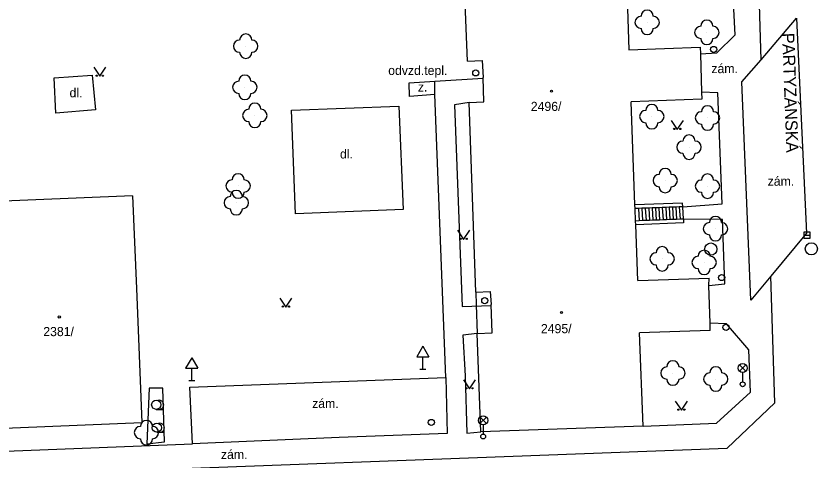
# Model space of a CAD drawing. Extents: x -737812 to -729375, y -1123000 to -1115500.
# Drawn here: x -736741.3 to -736675.6, y -1118806.2 to -1118769.7 of the extents above; entities that cross this region are included whole.
import ezdxf

# ---------------------------------------------------------------- set-up
doc = ezdxf.new("R2010")
doc.units = 0
for name, color, linetype in [('Doplněk polohopisu', 7, 'Continuous'), ('Doplňkové značky', 7, 'Continuous'), ('Hranice - ploty_ zdi', 7, 'Continuous'), ('Komunikace', 7, 'Continuous'), ('Názvy ulic_ silnic_ žel_', 7, 'Continuous'), ('Pomocné popisy', 7, 'Continuous'), ('Popisy povr_ zn_ inž_ sítí', 7, 'Continuous'), ('Povr_ zn_ inž_ sítí - el_', 7, 'Continuous'), ('Povr_ zn_ inž_ sítí - kan_', 7, 'Continuous'), ('Povr_ zn_ inž_ sítí - tep_', 7, 'Continuous'), ('Povr_ zn_ inž_ sítí - vod_', 7, 'Continuous'), ('Stavební objekty', 7, 'Continuous'), ('Zeleň', 7, 'Continuous'), ('Značky druhů budov', 7, 'Continuous'), ('Značky druhů pozemků', 7, 'Continuous'), ('Čísla popisná', 7, 'Continuous')]:
    doc.layers.add(name, color=color, linetype=linetype)

msp = doc.modelspace()

# ---------------------------------------------------------------- linework, layer by layer
at = {"layer": 'Doplněk polohopisu'}
for p, q in [((-736707.04, -1118775.06), (-736703.08, -1118774.83)), ((-736707.03, -1118776.15), (-736707.04, -1118775.06)), ((-736706.12, -1118799.35), (-736707.03, -1118776.15))]:
    msp.add_line(p, q, dxfattribs=at)
for points in [[(-736685.28, -1118772.83), (-736683.94, -1118772.76), (-736682.42, -1118771.28), (-736682.8, -1118764.38)], [(-736738.21, -1118774.79), (-736735.09, -1118774.57)], [(-736734.83, -1118777.42), (-736738.08, -1118777.68), (-736738.21, -1118774.79)], [(-736735.09, -1118774.57), (-736734.83, -1118777.42)], [(-736707.03, -1118776.15), (-736709.1, -1118776.31), (-736709.14, -1118775.2), (-736707.04, -1118775.06)], [(-736686.73, -1118785.36), (-736683.51, -1118785.1), (-736683.85, -1118776.01), (-736685.19, -1118775.96)], [(-736704.22, -1118776.81), (-736705.43, -1118777.01), (-736704.78, -1118793.53), (-736702.42, -1118793.45)], [(-736718.77, -1118777.45), (-736709.98, -1118777.11), (-736709.62, -1118785.58), (-736718.45, -1118785.92), (-736718.77, -1118777.45)], [(-736684.59, -1118791.8), (-736683.28, -1118791.66), (-736683.46, -1118786.39), (-736686.67, -1118786.37)], [(-736689.98, -1118803.32), (-736683.96, -1118803.09), (-736681.17, -1118800.54), (-736681.32, -1118797.07), (-736683.15, -1118794.95), (-736684.49, -1118794.89)], [(-736703.56, -1118795.73), (-736704.73, -1118795.88), (-736704.55, -1118799.19), (-736704.42, -1118803.9), (-736703.26, -1118803.79)], [(-736744.6, -1118796.01), (-736751.3, -1118796.28), (-736751.04, -1118804.11), (-736749.83, -1118805.68), (-736726.89, -1118804.76)], [(-736726.89, -1118804.76), (-736727.1, -1118800.14), (-736706.12, -1118799.35)]]:
    msp.add_lwpolyline(points, dxfattribs=at)
at = {"layer": 'Doplňkové značky'}
for p, q in [((-736708.01, -1118796.784), (-736708.51, -1118797.65)), ((-736708.01, -1118796.784), (-736707.51, -1118797.65)), ((-736726.94, -1118797.714), (-736727.44, -1118798.58)), ((-736726.94, -1118797.714), (-736726.44, -1118798.58)), ((-736708.51, -1118797.65), (-736707.51, -1118797.65)), ((-736708.01, -1118798.65), (-736708.01, -1118797.65)), ((-736727.44, -1118798.58), (-736726.44, -1118798.58)), ((-736726.94, -1118799.58), (-736726.94, -1118798.58)), ((-736708.26, -1118798.65), (-736707.76, -1118798.65)), ((-736727.19, -1118799.58), (-736726.69, -1118799.58))]:
    msp.add_line(p, q, dxfattribs=at)
for centre, radius in [((-736684.191, -1118772.47), 0.25), ((-736684.191, -1118772.47), 0.0005), ((-736683.541, -1118791.15), 0.25), ((-736683.541, -1118791.15), 0.0005), ((-736683.181, -1118795.23), 0.25), ((-736683.181, -1118795.23), 0.0005)]:
    msp.add_circle(centre, radius, dxfattribs=at)
at = {"layer": 'Hranice - ploty_ zdi'}
for points in [[(-736686.74, -1118785.06), (-736690.64, -1118785.2)], [(-736686.73, -1118785.36), (-736687.01, -1118785.37), (-736687.29, -1118785.38), (-736687.56, -1118785.39), (-736687.84, -1118785.4), (-736688.12, -1118785.41), (-736688.4, -1118785.42), (-736688.68, -1118785.43), (-736688.96, -1118785.44), (-736689.24, -1118785.45), (-736689.51, -1118785.46), (-736689.79, -1118785.47), (-736690.07, -1118785.48), (-736690.35, -1118785.49), (-736690.63, -1118785.5)], [(-736688.4, -1118785.42), (-736688.34, -1118786.43)], [(-736688.12, -1118785.41), (-736688.06, -1118786.42)], [(-736687.84, -1118785.4), (-736687.78, -1118786.41)], [(-736687.56, -1118785.39), (-736687.5, -1118786.4)], [(-736687.29, -1118785.38), (-736687.23, -1118786.39)], [(-736687.01, -1118785.37), (-736686.95, -1118786.38)], [(-736686.73, -1118785.36), (-736686.74, -1118785.06)], [(-736686.67, -1118786.37), (-736686.73, -1118785.36)], [(-736690.35, -1118785.49), (-736690.29, -1118786.5)], [(-736690.07, -1118785.48), (-736690.01, -1118786.49)], [(-736689.79, -1118785.47), (-736689.73, -1118786.48)], [(-736689.51, -1118785.46), (-736689.45, -1118786.47)], [(-736689.24, -1118785.45), (-736689.18, -1118786.46)], [(-736688.96, -1118785.44), (-736688.9, -1118786.45)], [(-736688.68, -1118785.43), (-736688.62, -1118786.44)], [(-736686.67, -1118786.37), (-736686.95, -1118786.38), (-736687.23, -1118786.39), (-736687.5, -1118786.4), (-736687.78, -1118786.41), (-736688.06, -1118786.42), (-736688.34, -1118786.43), (-736688.62, -1118786.44), (-736688.9, -1118786.45), (-736689.18, -1118786.46), (-736689.45, -1118786.47), (-736689.73, -1118786.48), (-736690.01, -1118786.49), (-736690.29, -1118786.5), (-736690.59, -1118786.52)], [(-736686.66, -1118786.67), (-736690.58, -1118786.82)], [(-736686.67, -1118786.37), (-736686.66, -1118786.67)], [(-736730.43, -1118800.22), (-736730.63, -1118804.76)], [(-736729.32, -1118800.22), (-736730.43, -1118800.22)], [(-736729.16, -1118804.61), (-736729.32, -1118800.22)], [(-736730.63, -1118804.76), (-736729.16, -1118804.61)]]:
    msp.add_lwpolyline(points, dxfattribs=at)
at = {"layer": 'Komunikace'}
for points in [[(-736679.17, -1118801.4), (-736679.52, -1118791.04), (-736681.16, -1118793.01), (-736681.89, -1118775.13), (-736680.29, -1118773.31), (-736680.7, -1118759.73)], [(-736680.29, -1118773.31), (-736677.4, -1118769.91), (-736676.59, -1118787.52), (-736679.52, -1118791.04)], [(-736706.12, -1118799.35), (-736706.01, -1118803.91), (-736714.87, -1118804.25), (-736726.89, -1118804.76)], [(-736672.41, -1118814.61), (-736715.01, -1118816.18), (-736738.15, -1118816.97), (-736745.56, -1118817.36), (-736745.93, -1118807.48), (-736683.08, -1118805.12), (-736679.17, -1118801.4)]]:
    msp.add_lwpolyline(points, dxfattribs=at)
at = {"layer": 'Povr_ zn_ inž_ sítí - el_'}
for p, q in [((-736682.084, -1118798.828), (-736681.556, -1118798.3)), ((-736681.548, -1118798.825), (-736682.076, -1118798.296)), ((-736681.82, -1118798.94), (-736681.82, -1118799.69)), ((-736703.334, -1118803.108), (-736702.806, -1118802.58)), ((-736702.798, -1118803.105), (-736703.326, -1118802.576)), ((-736703.07, -1118803.22), (-736703.07, -1118803.97))]:
    msp.add_line(p, q, dxfattribs=at)
for centre, radius in [((-736681.82, -1118798.565), 0.375), ((-736681.82, -1118799.89), 0.2), ((-736703.07, -1118802.845), 0.375), ((-736703.07, -1118804.17), 0.2)]:
    msp.add_circle(centre, radius, dxfattribs=at)
at = {"layer": 'Povr_ zn_ inž_ sítí - kan_'}
msp.add_line((-736676.8, -1118787.68), (-736676.3, -1118787.68), dxfattribs=at)
msp.add_lwpolyline([(-736676.8, -1118787.931), (-736676.3, -1118787.931), (-736676.3, -1118787.43), (-736676.8, -1118787.43)], close=True, dxfattribs=at)
for centre in [(-736684.42, -1118788.82), (-736676.19, -1118788.8)]:
    msp.add_circle(centre, 0.5, dxfattribs=at)
at = {"layer": 'Povr_ zn_ inž_ sítí - tep_'}
for centre, radius in [((-736703.681, -1118774.39), 0.25), ((-736703.681, -1118774.39), 0.0005), ((-736702.941, -1118793.04), 0.25), ((-736702.941, -1118793.04), 0.0005)]:
    msp.add_circle(centre, radius, dxfattribs=at)
at = {"layer": 'Povr_ zn_ inž_ sítí - vod_'}
msp.add_circle((-736707.32, -1118803.02), 0.25, dxfattribs=at)
at = {"layer": 'Stavební objekty'}
for points in [[(-736691.39, -1118764.85), (-736691.13, -1118772.49)], [(-736704.36, -1118773.43), (-736704.68, -1118765.3)], [(-736691.13, -1118772.49), (-736685.3, -1118772.29)], [(-736685.3, -1118772.29), (-736685.28, -1118772.83), (-736685.19, -1118775.96), (-736685.17, -1118776.55)], [(-736704.36, -1118773.43), (-736703.14, -1118773.37)], [(-736703.14, -1118773.37), (-736703.08, -1118774.78)], [(-736703.01, -1118776.77), (-736703.08, -1118774.78)], [(-736704.22, -1118776.81), (-736703.01, -1118776.77)], [(-736703.67, -1118792.34), (-736704.22, -1118776.81)], [(-736685.17, -1118776.55), (-736690.95, -1118776.76)], [(-736690.41, -1118791.4), (-736690.58, -1118786.82), (-736690.59, -1118786.52), (-736690.63, -1118785.5), (-736690.64, -1118785.2), (-736690.95, -1118776.76)], [(-736731.78, -1118784.47), (-736744.34, -1118784.99)], [(-736731.78, -1118784.47), (-736731.47, -1118792.04), (-736731.32, -1118795.47), (-736731.03, -1118803.02)], [(-736690.41, -1118791.4), (-736684.57, -1118791.21)], [(-736684.59, -1118791.8), (-736684.57, -1118791.21)], [(-736684.49, -1118794.89), (-736684.59, -1118791.8)], [(-736703.67, -1118792.34), (-736702.49, -1118792.29)], [(-736703.67, -1118792.34), (-736703.64, -1118793.38), (-736703.56, -1118795.73)], [(-736702.49, -1118792.29), (-736702.43, -1118793.35)], [(-736702.34, -1118795.68), (-736702.43, -1118793.35)], [(-736684.48, -1118795.48), (-736684.49, -1118794.89)], [(-736703.56, -1118795.73), (-736702.34, -1118795.68)], [(-736703.26, -1118803.79), (-736703.56, -1118795.73)], [(-736684.48, -1118795.48), (-736690.26, -1118795.68)], [(-736689.98, -1118803.32), (-736690.26, -1118795.68)], [(-736743.63, -1118803.55), (-736731.03, -1118803.02)], [(-736689.98, -1118803.32), (-736703.26, -1118803.79)]]:
    msp.add_lwpolyline(points, dxfattribs=at)
at = {"layer": 'Zeleň'}
for centre in [(-736689.64, -1118770.25), (-736684.75, -1118771.07), (-736722.52, -1118772.2), (-736722.59, -1118775.57), (-736721.77, -1118777.87), (-736689.26, -1118777.97), (-736684.7, -1118778.08), (-736686.21, -1118780.47), (-736688.16, -1118783.21), (-736723.14, -1118783.65), (-736684.7, -1118783.67), (-736723.29, -1118785.02), (-736684.04, -1118787.15), (-736688.41, -1118789.62), (-736684.97, -1118789.91), (-736687.53, -1118798.97), (-736684.02, -1118799.46), (-736730.65, -1118803.85)]:
    msp.add_circle(centre, 0.0005, dxfattribs=at)
for centre, start, end in [((-736689.64, -1118769.75), 360, 179.99999), ((-736690.14, -1118770.25), 89.99999, 269.99999), ((-736689.14, -1118770.25), 270, 89.99999), ((-736684.75, -1118770.57), 360, 179.99999), ((-736689.64, -1118770.75), 179.99999, 359.99999), ((-736685.25, -1118771.07), 89.99999, 269.99999), ((-736684.25, -1118771.07), 270, 89.99999), ((-736722.52, -1118771.7), 360, 179.99999), ((-736684.75, -1118771.57), 179.99999, 359.99999), ((-736723.02, -1118772.2), 89.99999, 269.99999), ((-736722.02, -1118772.2), 270, 89.99999), ((-736722.52, -1118772.7), 179.99999, 359.99999), ((-736722.59, -1118775.07), 360, 179.99999), ((-736723.09, -1118775.57), 89.99999, 269.99999), ((-736722.09, -1118775.57), 270, 89.99999), ((-736722.59, -1118776.07), 179.99999, 359.99999), ((-736721.77, -1118777.37), 360, 179.99999), ((-736722.27, -1118777.87), 89.99999, 269.99999), ((-736721.27, -1118777.87), 270, 89.99999), ((-736689.76, -1118777.97), 89.99999, 269.99999), ((-736689.26, -1118777.47), 360, 179.99999), ((-736688.76, -1118777.97), 270, 89.99999), ((-736684.7, -1118777.58), 360, 179.99999), ((-736685.2, -1118778.08), 89.99999, 269.99999), ((-736684.2, -1118778.08), 270, 89.99999), ((-736721.77, -1118778.37), 179.99999, 359.99999), ((-736689.26, -1118778.47), 179.99999, 359.99999), ((-736684.7, -1118778.58), 179.99999, 359.99999), ((-736686.21, -1118779.97), 360, 179.99999), ((-736686.71, -1118780.47), 89.99999, 269.99999), ((-736685.71, -1118780.47), 270, 89.99999), ((-736686.21, -1118780.97), 179.99999, 359.99999), ((-736723.14, -1118783.15), 360, 179.99999), ((-736688.66, -1118783.21), 89.99999, 269.99999), ((-736688.16, -1118782.71), 360, 179.99999), ((-736687.66, -1118783.21), 270, 89.99999), ((-736684.7, -1118783.17), 360, 179.99999), ((-736723.64, -1118783.65), 89.99999, 269.99999), ((-736722.64, -1118783.65), 270, 89.99999), ((-736685.2, -1118783.67), 89.99999, 269.99999), ((-736684.2, -1118783.67), 270, 89.99999), ((-736723.29, -1118784.52), 360, 179.99999), ((-736688.16, -1118783.71), 179.99999, 359.99999), ((-736723.79, -1118785.02), 89.99999, 269.99999), ((-736723.14, -1118784.15), 179.99999, 359.99999), ((-736722.79, -1118785.02), 270, 89.99999), ((-736684.7, -1118784.17), 179.99999, 359.99999), ((-736723.29, -1118785.52), 179.99999, 359.99999), ((-736684.54, -1118787.15), 89.99999, 269.99999), ((-736684.04, -1118786.65), 360, 179.99999), ((-736683.54, -1118787.15), 270, 89.99999), ((-736684.04, -1118787.65), 179.99999, 359.99999), ((-736688.41, -1118789.12), 360, 179.99999), ((-736688.91, -1118789.62), 89.99999, 269.99999), ((-736687.91, -1118789.62), 270, 89.99999), ((-736684.97, -1118789.41), 360, 179.99999), ((-736685.47, -1118789.91), 89.99999, 269.99999), ((-736684.47, -1118789.91), 270, 89.99999), ((-736688.41, -1118790.12), 179.99999, 359.99999), ((-736684.97, -1118790.41), 179.99999, 359.99999), ((-736688.03, -1118798.97), 89.99999, 269.99999), ((-736687.53, -1118798.47), 360, 179.99999), ((-736687.03, -1118798.97), 270, 89.99999), ((-736684.02, -1118798.96), 360, 179.99999), ((-736684.52, -1118799.46), 89.99999, 269.99999), ((-736683.52, -1118799.46), 270, 89.99999), ((-736687.53, -1118799.47), 179.99999, 359.99999), ((-736684.02, -1118799.96), 179.99999, 359.99999), ((-736730.65, -1118803.35), 360, 179.99999), ((-736731.15, -1118803.85), 89.99999, 269.99999), ((-736730.15, -1118803.85), 270, 89.99999), ((-736730.65, -1118804.35), 179.99999, 359.99999)]:
    msp.add_arc(centre, 0.5, start, end, dxfattribs=at)
at = {"layer": 'Značky druhů budov'}
for centre in [(-736697.48, -1118775.89), (-736696.65, -1118794.01), (-736737.79, -1118794.38)]:
    msp.add_circle(centre, 0.0875, dxfattribs=at)
at = {"layer": 'Značky druhů pozemků'}
for p, q in [((-736729.85, -1118801.945), (-736729.225, -1118801.945)), ((-736729.8, -1118803.825), (-736729.175, -1118803.825))]:
    msp.add_line(p, q, dxfattribs=at)
for points in [[(-736734.97, -1118773.92), (-736734.47, -1118774.67), (-736733.97, -1118773.92)], [(-736687.67, -1118778.28), (-736687.17, -1118779.03), (-736686.67, -1118778.28)], [(-736705.17, -1118787.28), (-736704.67, -1118788.03), (-736704.17, -1118787.28)], [(-736719.73, -1118792.83), (-736719.23, -1118793.58), (-736718.73, -1118792.83)], [(-736704.69, -1118799.52), (-736704.19, -1118800.27), (-736703.69, -1118799.52)], [(-736687.34, -1118801.27), (-736686.84, -1118802.02), (-736686.34, -1118801.27)]]:
    msp.add_lwpolyline(points, dxfattribs=at)
for centre, radius in [((-736734.72, -1118774.62), 0.05), ((-736734.22, -1118774.62), 0.05), ((-736687.42, -1118778.98), 0.05), ((-736686.92, -1118778.98), 0.05), ((-736704.92, -1118787.98), 0.05), ((-736704.42, -1118787.98), 0.05), ((-736719.48, -1118793.53), 0.05), ((-736718.98, -1118793.53), 0.05), ((-736704.44, -1118800.22), 0.05), ((-736703.94, -1118800.22), 0.05), ((-736729.85, -1118801.57), 0.375), ((-736687.09, -1118801.97), 0.05), ((-736686.59, -1118801.97), 0.05), ((-736729.8, -1118803.45), 0.375)]:
    msp.add_circle(centre, radius, dxfattribs=at)
for centre in [(-736729.6, -1118801.57), (-736729.55, -1118803.45)]:
    msp.add_arc(centre, 0.375, 249.49437, 109.04743, dxfattribs=at)

# ---------------------------------------------------------------- texts
at = {"layer": 'Názvy ulic_ silnic_ žel_'}
msp.add_text('PARTYZÁNSKÁ', height=1, rotation=272.07837, dxfattribs=at).set_placement((-736678.59, -1118771.13))
at = {"layer": 'Pomocné popisy'}
for s, p in [('zám.', (-736684.38, -1118774.41)), ('z.', (-736708.42, -1118775.92)), ('dl.', (-736736.95, -1118776.39)), ('dl.', (-736714.8, -1118781.4)), ('zám.', (-736679.77, -1118783.63)), ('zám.', (-736717.08, -1118801.84)), ('zám.', (-736724.55, -1118806.01))]:
    msp.add_text(s, height=0.75, dxfattribs=at).set_placement(p)
at = {"layer": 'Popisy povr_ zn_ inž_ sítí'}
msp.add_text('odvzd.tepl.', height=0.75, dxfattribs=at).set_placement((-736710.85, -1118774.56))
at = {"layer": 'Čísla popisná'}
for s, p in [('2496/', (-736699.17, -1118777.51)), ('2381/', (-736739.1, -1118795.95)), ('2495/', (-736698.34, -1118795.71))]:
    msp.add_text(s, height=0.75, dxfattribs=at).set_placement(p)

doc.saveas('drawing.dxf')
